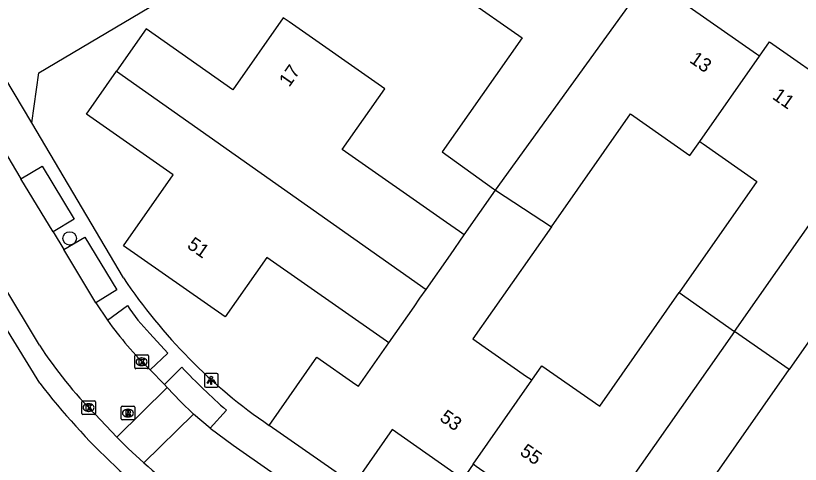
# Model space of a CAD drawing. Extents: x 158474 to 159560, y 388525 to 389605.
# Drawn here: x 158654.3 to 158711.4, y 389139.5 to 389172.2 of the extents above; entities that cross this region are included whole.
import ezdxf

# ---------------------------------------------------------------- set-up
doc = ezdxf.new("R2010")
doc.units = 0
for name, color, linetype in [('IMGEO_Boom', 7, 'Continuous'), ('IMGEO_Kolk', 7, 'Continuous'), ('IMGEO_Lichtpunt', 7, 'Continuous'), ('IMGEO_Pand', 7, 'Continuous'), ('IMGEO_Pand_nummerreeks', 7, 'Continuous'), ('IMGEO_Rijbaan_lokaal_open', 7, 'Continuous'), ('IMGEO_Rioolput', 7, 'Continuous'), ('IMGEO_Voetpad_open', 7, 'Continuous')]:
    doc.layers.add(name, color=color, linetype=linetype)

msp = doc.modelspace()

# ---------------------------------------------------------------- linework, layer by layer
at = {"layer": 'IMGEO_Boom'}
msp.add_circle((158658.186, 389155.985), 0.489, dxfattribs=at)
at = {"layer": 'IMGEO_Kolk'}
for p, q in [((158662.923, 389146.567), (158662.923, 389147.419)), ((158662.998, 389147.493), (158663.85, 389147.493)), ((158663.411, 389147.273), (158663.436, 389147.273)), ((158663.924, 389147.419), (158663.924, 389146.567)), ((158663.434, 389146.713), (158663.409, 389146.713)), ((158663.85, 389146.493), (158662.998, 389146.493)), ((158659.065, 389143.231), (158659.065, 389144.083)), ((158659.14, 389144.157), (158659.992, 389144.157)), ((158659.553, 389143.937), (158659.578, 389143.937)), ((158660.066, 389144.083), (158660.066, 389143.231)), ((158659.992, 389143.157), (158659.14, 389143.157)), ((158659.576, 389143.377), (158659.551, 389143.377))]:
    msp.add_line(p, q, dxfattribs=at)
for points in [[(158662.923, 389146.567), (158662.923, 389147.419)], [(158662.998, 389147.493), (158663.85, 389147.493)], [(158663.244, 389147.193), (158663.367, 389147.193), (158663.367, 389147.042), (158663.497, 389147.193), (158663.661, 389147.193), (158663.515, 389147.042), (158663.668, 389146.793), (158663.516, 389146.793), (158663.431, 389146.957), (158663.367, 389146.89), (158663.367, 389146.793), (158663.244, 389146.793), (158663.244, 389147.193)], [(158663.924, 389147.419), (158663.924, 389146.567)], [(158663.85, 389146.493), (158662.998, 389146.493)], [(158659.065, 389143.231), (158659.065, 389144.083)], [(158659.14, 389144.157), (158659.992, 389144.157)], [(158659.386, 389143.857), (158659.509, 389143.857), (158659.509, 389143.706), (158659.639, 389143.857), (158659.803, 389143.857), (158659.657, 389143.706), (158659.81, 389143.457), (158659.658, 389143.457), (158659.573, 389143.621), (158659.509, 389143.554), (158659.509, 389143.457), (158659.386, 389143.457), (158659.386, 389143.857)], [(158660.066, 389144.083), (158660.066, 389143.231)], [(158659.992, 389143.157), (158659.14, 389143.157)]]:
    msp.add_lwpolyline(points, dxfattribs=at)
for centre, start, end in [((158663, 389147.417), 91.552, 178.448), ((158663, 389147.417), 91.552, 178.448), ((158663.848, 389147.417), 1.552, 88.448), ((158663.848, 389147.417), 1.552, 88.448), ((158663, 389146.569), 181.552, 268.448), ((158663, 389146.569), 181.552, 268.448), ((158663.848, 389146.569), 271.552, 358.448), ((158663.848, 389146.569), 271.552, 358.448), ((158659.142, 389144.081), 91.552, 178.448), ((158659.142, 389144.081), 91.552, 178.448), ((158659.99, 389144.081), 1.552, 88.448), ((158659.99, 389144.081), 1.552, 88.448), ((158659.142, 389143.233), 181.552, 268.448), ((158659.142, 389143.233), 181.552, 268.448), ((158659.99, 389143.233), 271.552, 358.448), ((158659.99, 389143.233), 271.552, 358.448)]:
    msp.add_arc(centre, 0.0765, start, end, dxfattribs=at)
for centre, major_axis, ratio, start_param, end_param in [((158663.41, 389146.993), (-0.387, 0.002), 0.722429, 4.712389, 7.853982), ((158663.435, 389146.993), (-0.39, 0.002), 0.717154, 1.570796, 4.712389), ((158659.552, 389143.657), (-0.387, 0.002), 0.722429, 4.712389, 7.853982), ((158659.577, 389143.657), (-0.39, 0.002), 0.717154, 1.570796, 4.712389)]:
    msp.add_ellipse(centre, major_axis=major_axis, ratio=ratio, start_param=start_param, end_param=end_param, dxfattribs=at)
at = {"layer": 'IMGEO_Lichtpunt'}
for p, q in [((158668.002, 389146.039), (158668.002, 389145.232)), ((158668.002, 389146.039), (158668.002, 389145.232)), ((158668.904, 389146.134), (158668.096, 389146.134)), ((158668.904, 389146.134), (158668.096, 389146.134)), ((158668.998, 389145.232), (158668.998, 389146.039)), ((158668.998, 389145.232), (158668.998, 389146.039)), ((158668.096, 389145.138), (158668.904, 389145.138)), ((158668.096, 389145.138), (158668.904, 389145.138))]:
    msp.add_line(p, q, dxfattribs=at)
for points in [[(158668.376, 389145.703), (158668.415, 389145.675), (158668.227, 389145.413), (158668.189, 389145.44), (158668.376, 389145.703)], [(158668.478, 389145.655), (158668.525, 389145.655), (158668.525, 389145.333), (158668.478, 389145.333), (158668.478, 389145.655)], [(158668.588, 389145.675), (158668.626, 389145.702), (158668.813, 389145.44), (158668.774, 389145.412), (158668.588, 389145.675)]]:
    msp.add_lwpolyline(points, dxfattribs=at)
msp.add_circle((158668.501, 389145.837), 0.0994, dxfattribs=at)
for centre, start, end in [((158668.096, 389146.039), 90, 180), ((158668.096, 389146.039), 90, 180), ((158668.904, 389146.039), 0, 90), ((158668.904, 389146.039), 0, 90), ((158668.096, 389145.232), 180, 270), ((158668.096, 389145.232), 180, 270), ((158668.904, 389145.232), 270, 0), ((158668.904, 389145.232), 270, 360)]:
    msp.add_arc(centre, 0.0946, start, end, dxfattribs=at)
at = {"layer": 'IMGEO_Pand'}
for points in [[(158700.627, 389182.286), (158697.027, 389177.14), (158691.894, 389180.73), (158686.891, 389173.579), (158691.144, 389170.604), (158685.321, 389162.28), (158689.04, 389159.599), (158689.201, 389159.494)], [(158689.201, 389159.494), (158703.959, 389179.955)], [(158708.418, 389169.257), (158708.19, 389169.416), (158703.294, 389172.84), (158706.854, 389177.93), (158703.959, 389179.955)], [(158686.924, 389156.24), (158686.58, 389156.481), (158685.627, 389157.148), (158678.041, 389162.454), (158681.139, 389166.882), (158674.167, 389171.758), (158673.74, 389172.057), (158670.076, 389166.819), (158663.746, 389171.247), (158661.596, 389168.173)], [(158708.418, 389169.257), (158709.149, 389170.303), (158714.212, 389166.76), (158717.787, 389171.87)], [(158706.6, 389149.21), (158720.94, 389169.664)], [(158704.072, 389163.041), (158708.418, 389169.257)], [(158681.423, 389148.375), (158681.248, 389148.498), (158680.762, 389148.838), (158672.532, 389154.595), (158669.511, 389150.277), (158662.113, 389155.452), (158665.723, 389160.613), (158659.401, 389165.036), (158661.596, 389168.173)], [(158661.596, 389168.173), (158684.147, 389152.269)], [(158693.282, 389156.838), (158699.027, 389165.051), (158703.359, 389162.021), (158704.072, 389163.041)], [(158704.072, 389163.041), (158704.18, 389162.966), (158704.329, 389162.862), (158708.238, 389160.128), (158702.578, 389152.037)], [(158686.924, 389156.24), (158689.201, 389159.494)], [(158689.201, 389159.494), (158693.282, 389156.838)], [(158693.282, 389156.838), (158687.557, 389148.655), (158691.459, 389145.925), (158691.685, 389145.767), (158691.848, 389145.653)], [(158684.147, 389152.269), (158685.907, 389154.786), (158686.924, 389156.24)], [(158721.353, 389152.76), (158720.556, 389151.604), (158716.289, 389154.589), (158710.579, 389146.426)], [(158681.423, 389148.375), (158683.263, 389151.005), (158683.694, 389151.621), (158684.147, 389152.269)], [(158691.848, 389145.653), (158692.58, 389146.702), (158696.787, 389143.758), (158702.578, 389152.037)], [(158702.578, 389152.037), (158706.6, 389149.21)], [(158706.6, 389149.21), (158692.205, 389128.68)], [(158710.579, 389146.426), (158706.6, 389149.21)], [(158672.706, 389142.361), (158676.183, 389147.331), (158679.035, 389145.336), (158679.211, 389145.213), (158681.423, 389148.375)], [(158708.866, 389135.374), (158704.825, 389138.201), (158710.579, 389146.426)], [(158687.572, 389139.529), (158691.848, 389145.653)], [(158678.87, 389138.048), (158672.706, 389142.361)], [(158687.572, 389139.529), (158686.821, 389138.453), (158681.673, 389142.055), (158678.87, 389138.048)], [(158689.021, 389130.907), (158692.594, 389136.016), (158687.793, 389139.374), (158687.673, 389139.458), (158687.572, 389139.529)]]:
    msp.add_lwpolyline(points, dxfattribs=at)
at = {"layer": 'IMGEO_Rijbaan_lokaal_open'}
for points in [[(158655.435, 389164.4), (158655.952, 389168.05), (158670.832, 389176.896), (158675.448, 389179.639)], [(158655.435, 389164.4), (158649.656, 389174.086)], [(158652.092, 389164.593), (158654.642, 389160.32)], [(158655.987, 389148.199), (158647.814, 389161.783)], [(158656.021, 389145.431), (158646.254, 389161.303)], [(158656.991, 389156.457), (158654.642, 389160.32)], [(158656.991, 389156.457), (158657.75, 389155.166)], [(158660.103, 389151.283), (158657.75, 389155.166)], [(158660.103, 389151.283), (158660.937, 389150.026)], [(158664.04, 389146.416), (158665.094, 389145.34)], [(158661.617, 389141.493), (158665.288, 389145.12)], [(158665.288, 389145.12), (158665.094, 389145.34)], [(158665.288, 389145.12), (158666.252, 389144.107), (158667.201, 389143.189)], [(158661.617, 389141.493), (158660.036, 389143.166)], [(158667.201, 389143.189), (158663.593, 389139.621)], [(158668.417, 389142.153), (158667.201, 389143.189)], [(158668.417, 389142.153), (158670.083, 389140.909), (158678.316, 389135.175)], [(158663.593, 389139.621), (158662.458, 389140.667), (158661.617, 389141.493)]]:
    msp.add_lwpolyline(points, dxfattribs=at)
for centre, radius, start, end in [((158682.585, 389165.495), 26.606, 215.5485, 225.8134), ((158683.448, 389166.146), 32.806, 213.1663, 224.4663), ((158695.238, 389175.428), 49.374, 217.4119, 236.2911), ((158694.372, 389174.125), 46.237, 228.2662, 236.2265)]:
    msp.add_arc(centre, radius, start, end, dxfattribs=at)
at = {"layer": 'IMGEO_Rioolput'}
for p, q in [((158661.932, 389142.83), (158661.932, 389143.682)), ((158662.007, 389143.756), (158662.859, 389143.756)), ((158662.933, 389143.682), (158662.933, 389142.83)), ((158662.42, 389143.536), (158662.445, 389143.536)), ((158662.859, 389142.756), (158662.007, 389142.756)), ((158662.443, 389142.976), (158662.418, 389142.976))]:
    msp.add_line(p, q, dxfattribs=at)
for points in [[(158661.932, 389142.83), (158661.932, 389143.682)], [(158662.007, 389143.756), (158662.859, 389143.756)], [(158662.933, 389143.682), (158662.933, 389142.83)], [(158662.521, 389143.454), (158662.269, 389143.456), (158662.269, 389143.056)], [(158662.269, 389143.056), (158662.393, 389143.056), (158662.393, 389143.218), (158662.404, 389143.218)], [(158662.447, 389143.375), (158662.393, 389143.375), (158662.393, 389143.294)], [(158662.393, 389143.294), (158662.445, 389143.294)], [(158662.451, 389143.189), (158662.522, 389143.056), (158662.662, 389143.056), (158662.597, 389143.182)], [(158662.859, 389142.756), (158662.007, 389142.756)]]:
    msp.add_lwpolyline(points, dxfattribs=at)
for centre, radius, start, end in [((158662.009, 389143.68), 0.0765, 91.552, 178.448), ((158662.009, 389143.68), 0.0765, 91.552, 178.448), ((158662.857, 389143.68), 0.0765, 1.552, 88.448), ((158662.857, 389143.68), 0.0765, 1.552, 88.448), ((158662.403, 389143.165), 0.0533, 26.0293, 88.6989), ((158662.429, 389143.483), 0.19, 274.7715, 282.9687), ((158662.453, 389143.279), 0.0964, 77.0061, 93.1865), ((158662.467, 389143.336), 0.0378, 276.6634, 79.6772), ((158662.52, 389143.344), 0.109, 350.3612, 89.416), ((158662.518, 389143.344), 0.112, 277.5842, 350.9817), ((158662.502, 389143.129), 0.108, 29.5134, 73.7905), ((158662.009, 389142.832), 0.0765, 181.552, 268.448), ((158662.009, 389142.832), 0.0765, 181.552, 268.448), ((158662.857, 389142.832), 0.0765, 271.552, 358.448), ((158662.857, 389142.832), 0.0765, 271.552, 358.448)]:
    msp.add_arc(centre, radius, start, end, dxfattribs=at)
for centre, major_axis, ratio, start_param, end_param in [((158662.419, 389143.256), (-0.387, 0.002), 0.722429, 4.712389, 7.853982), ((158662.444, 389143.256), (-0.39, 0.002), 0.717154, 1.570796, 4.712389)]:
    msp.add_ellipse(centre, major_axis=major_axis, ratio=ratio, start_param=start_param, end_param=end_param, dxfattribs=at)
at = {"layer": 'IMGEO_Voetpad_open'}
for points in [[(158662.108, 389153.099), (158655.435, 389164.4)], [(158654.642, 389160.32), (158656.183, 389161.249), (158658.507, 389157.386), (158656.991, 389156.457)], [(158657.75, 389155.166), (158659.285, 389156.075), (158661.629, 389152.248), (158660.103, 389151.283)], [(158660.937, 389150.026), (158662.387, 389151.107)], [(158664.031, 389149.045), (158665.324, 389147.631), (158664.04, 389146.416)], [(158665.094, 389145.34), (158666.364, 389146.597)], [(158669.597, 389143.467), (158668.417, 389142.153)]]:
    msp.add_lwpolyline(points, dxfattribs=at)
for centre, radius, start, end in [((158695.367, 389175.325), 40.002, 213.754, 235.4941), ((158674.432, 389159.024), 14.414, 213.316, 223.8136), ((158699.673, 389177.768), 45.619, 223.1004, 228.7544)]:
    msp.add_arc(centre, radius, start, end, dxfattribs=at)

# ---------------------------------------------------------------- texts
at = {"layer": 'IMGEO_Pand_nummerreeks'}
for s, rotation, p in [('13', 325.0324, (158703.26, 389168.861)), ('17', 55.0269, (158674.174, 389166.956)), ('11', 325.0152, (158709.291, 389166.2)), ('51', 325.0267, (158666.672, 389155.339)), ('53', 325.0209, (158685.065, 389142.757)), ('55', 325.0267, (158690.901, 389140.275))]:
    msp.add_text(s, height=1, rotation=rotation, dxfattribs=at).set_placement(p)

doc.saveas('drawing.dxf')
